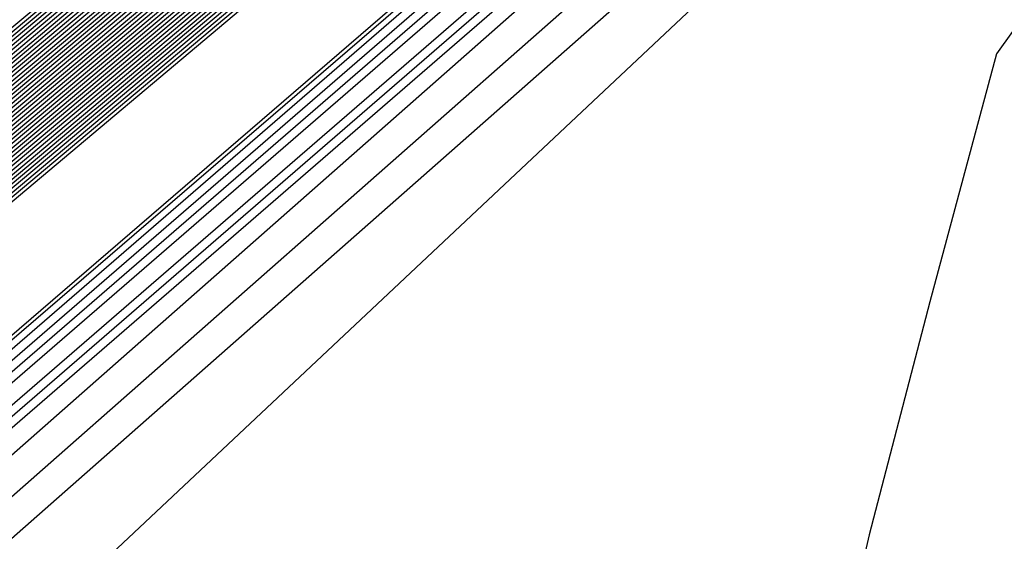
# Model space of a CAD drawing. Extents: x 3249832 to 3255657, y 13789405 to 13793316.
# Tile 667 of 1056: x 3253202.181 to 3253203.114, y 13791251.416 to 13791251.911. Entities that reach past the tile are written whole.
import ezdxf

# ---------------------------------------------------------------- set-up
doc = ezdxf.new("R2010")
doc.units = 0
doc.header["$LTSCALE"] = 100
doc.header["$MEASUREMENT"] = 0
for name, color, linetype in [('GRATIO_03231_CON', 1, 'CONTINUOUS'), ('GRATIO_0323_ICON', 1, 'CONTINUOUS'), ('TARGETS_EAST', 7, 'CONTINUOUS')]:
    doc.layers.add(name, color=color, linetype=linetype)

# ---------------------------------------------------------------- blocks, each defined once
blk = doc.blocks.new('Gratio_032316_contours')
at = {"layer": 'GRATIO_03231_CON', "color": 5, "linetype": 'Continuous', "flags": 128}
for points in [[(3253294.02117, 13791331.04278), (3253275.51252, 13791314.84857), (3253259.74641, 13791301.11971), (3253250.90118, 13791293.4869), (3253247.60749, 13791290.71421), (3253247.10911, 13791290.34906), (3253246.71171, 13791290.01217), (3253243.96878, 13791287.61762), (3253236.49572, 13791281.15281), (3253223.09361, 13791269.61112), (3253207.30623, 13791256.00981), (3253193.86302, 13791244.37213), (3253186.31196, 13791237.71784), (3253183.47503, 13791235.05279)], [(3253293.83167, 13791330.88045), (3253275.39736, 13791314.75135), (3253259.6945, 13791301.07777), (3253250.88464, 13791293.47583), (3253247.60402, 13791290.71447), (3253247.10757, 13791290.35085), (3253246.69656, 13791290.00204), (3253243.85762, 13791287.52479), (3253236.12374, 13791280.8358), (3253222.25472, 13791268.89288), (3253205.91767, 13791254.81834), (3253192.00653, 13791242.77561), (3253184.19264, 13791235.88971), (3253181.25697, 13791233.1319)], [(3253293.64218, 13791330.71812), (3253275.28219, 13791314.65413), (3253259.64258, 13791301.03582), (3253250.8681, 13791293.46475), (3253247.60055, 13791290.71473), (3253247.10604, 13791290.35265), (3253246.68141, 13791289.99191), (3253243.74646, 13791287.43197), (3253235.75176, 13791280.51879), (3253221.41583, 13791268.17464), (3253204.52912, 13791253.62687), (3253190.15004, 13791241.1791), (3253182.07332, 13791234.06158)], [(3253293.45268, 13791330.55578), (3253275.16702, 13791314.55691), (3253259.59067, 13791300.99388), (3253250.85155, 13791293.45368), (3253247.59708, 13791290.71499), (3253247.10451, 13791290.35445), (3253246.66626, 13791289.98178), (3253243.6353, 13791287.33914), (3253235.37978, 13791280.20179), (3253220.57694, 13791267.4564), (3253203.14057, 13791252.4354), (3253188.29355, 13791239.58258), (3253179.954, 13791232.23346)], [(3253308.44452, 13791343.76579), (3253293.07368, 13791330.23112), (3253274.93669, 13791314.36246), (3253259.48684, 13791300.90999), (3253250.81847, 13791293.43152), (3253247.59013, 13791290.71551), (3253247.10144, 13791290.35804), (3253246.63595, 13791289.96152), (3253243.41298, 13791287.15349), (3253234.63582, 13791279.56777), (3253218.89917, 13791266.01993), (3253200.36346, 13791250.05246), (3253184.58057, 13791236.38955), (3253175.71733, 13791228.58423), (3253172.40047, 13791225.5046), (3253171.87167, 13791224.84758), (3253171.83099, 13791224.68776), (3253171.81192, 13791224.61054), (3253171.80631, 13791224.57903), (3253171.80709, 13791224.56196), (3253171.81141, 13791224.55077), (3253171.8175, 13791224.5425)], [(3253308.192, 13791343.54795), (3253292.88418, 13791330.06879), (3253274.82152, 13791314.26524), (3253259.43492, 13791300.86805), (3253250.80192, 13791293.42045), (3253247.58666, 13791290.71576), (3253247.09991, 13791290.35984), (3253246.63023, 13791289.95949), (3253243.37731, 13791287.12548), (3253234.5186, 13791279.46953), (3253219.10173, 13791266.20888), (3253203.65505, 13791252.98282), (3253196.57706, 13791247.03615)], [(3253307.93948, 13791343.33011), (3253292.69468, 13791329.90645), (3253274.70635, 13791314.16802), (3253259.38301, 13791300.82611), (3253250.78538, 13791293.40937), (3253247.58319, 13791290.71602), (3253247.09838, 13791290.36164), (3253246.63006, 13791289.96223), (3253243.38596, 13791287.13554), (3253234.55099, 13791279.49977), (3253219.17525, 13791266.27429), (3253203.76972, 13791253.08339), (3253196.71057, 13791247.15255)], [(3253307.68696, 13791343.11228), (3253292.50518, 13791329.74412), (3253274.59119, 13791314.0708), (3253259.33109, 13791300.78416), (3253250.76884, 13791293.3983), (3253247.57972, 13791290.71628), (3253247.09685, 13791290.36343), (3253246.62988, 13791289.96496), (3253243.39462, 13791287.1456), (3253234.58339, 13791279.53), (3253219.24877, 13791266.33971), (3253203.88439, 13791253.18397), (3253196.84408, 13791247.26894)], [(3253307.18192, 13791342.67661), (3253292.12619, 13791329.41946), (3253274.36086, 13791313.87636), (3253259.22726, 13791300.70028), (3253250.73575, 13791293.37615), (3253247.57277, 13791290.7168), (3253247.09378, 13791290.36703), (3253246.62953, 13791289.97042), (3253243.41193, 13791287.16573), (3253234.64818, 13791279.59048), (3253219.39582, 13791266.47055), (3253204.11372, 13791253.38512), (3253197.11109, 13791247.50173)], [(3253306.9294, 13791342.45877), (3253291.93669, 13791329.25712), (3253274.24569, 13791313.77914), (3253259.17535, 13791300.65833), (3253250.71921, 13791293.36507), (3253247.5693, 13791290.71706), (3253247.09225, 13791290.36882), (3253246.62935, 13791289.97315), (3253243.42058, 13791287.17579), (3253234.68057, 13791279.62072), (3253219.46933, 13791266.53596), (3253204.22838, 13791253.4857), (3253197.2446, 13791247.61813)], [(3253306.67688, 13791342.24094), (3253291.74719, 13791329.09479), (3253274.13052, 13791313.68192), (3253259.12343, 13791300.61639), (3253250.70267, 13791293.354), (3253247.56583, 13791290.71731), (3253247.09072, 13791290.37062), (3253246.62918, 13791289.97588), (3253243.42924, 13791287.18585), (3253234.71297, 13791279.65096), (3253219.54285, 13791266.60138), (3253204.34305, 13791253.58627), (3253197.37811, 13791247.73453)], [(3253306.42436, 13791342.0231), (3253291.55769, 13791328.93246), (3253274.01535, 13791313.58469), (3253259.07151, 13791300.57445), (3253250.68613, 13791293.34292), (3253247.56236, 13791290.71757), (3253247.08919, 13791290.37242), (3253246.629, 13791289.97862), (3253243.43789, 13791287.19591), (3253234.74536, 13791279.68119), (3253219.61637, 13791266.6668), (3253204.45771, 13791253.68685), (3253197.51162, 13791247.85092)], [(3253305.91932, 13791341.58743), (3253291.17869, 13791328.60779), (3253273.78502, 13791313.39025), (3253258.96768, 13791300.49056), (3253250.65304, 13791293.32077), (3253247.55541, 13791290.71809), (3253247.08612, 13791290.37601), (3253246.62865, 13791289.98408), (3253243.4552, 13791287.21604), (3253234.81015, 13791279.74167), (3253219.76341, 13791266.79763), (3253204.68704, 13791253.888), (3253197.77863, 13791248.08372)], [(3253305.6668, 13791341.36959), (3253290.98919, 13791328.44546), (3253273.66985, 13791313.29303), (3253258.91577, 13791300.44861), (3253250.6365, 13791293.30969), (3253247.55194, 13791290.71835), (3253247.08459, 13791290.37781), (3253246.62848, 13791289.98681), (3253243.46386, 13791287.2261), (3253234.84255, 13791279.77191), (3253219.83693, 13791266.86305), (3253204.80171, 13791253.98858), (3253197.91214, 13791248.20012)], [(3253305.41428, 13791341.15176), (3253290.79969, 13791328.28313), (3253273.55469, 13791313.19581), (3253258.86385, 13791300.40667), (3253250.61995, 13791293.29862), (3253247.54847, 13791290.71861), (3253247.08306, 13791290.3796), (3253246.6283, 13791289.98954), (3253243.47251, 13791287.23616), (3253234.87494, 13791279.80214), (3253219.91045, 13791266.92847), (3253204.91637, 13791254.08915), (3253198.04565, 13791248.31651)], [(3253305.16176, 13791340.93392), (3253290.6102, 13791328.1208), (3253273.43952, 13791313.09859), (3253258.81194, 13791300.36473), (3253250.60341, 13791293.28754), (3253247.545, 13791290.71886), (3253247.08152, 13791290.3814), (3253246.62812, 13791289.99227), (3253243.48117, 13791287.24622), (3253234.90734, 13791279.83238), (3253219.98397, 13791266.99388), (3253205.03104, 13791254.18973), (3253198.17916, 13791248.43291)], [(3253304.65672, 13791340.49825), (3253290.2312, 13791327.79613), (3253273.20919, 13791312.90414), (3253258.70811, 13791300.28084), (3253250.57033, 13791293.26539), (3253247.53805, 13791290.71938), (3253247.07846, 13791290.385), (3253246.62777, 13791289.99774), (3253243.49848, 13791287.26634), (3253234.97213, 13791279.89286), (3253220.13101, 13791267.12472), (3253205.26037, 13791254.39088), (3253198.44617, 13791248.6657)], [(3253304.4042, 13791340.28041), (3253290.0417, 13791327.6338), (3253273.09402, 13791312.80692), (3253258.65619, 13791300.2389), (3253250.55378, 13791293.25432), (3253247.53458, 13791290.71964), (3253247.07693, 13791290.38679), (3253246.6276, 13791290.00047), (3253243.50713, 13791287.2764), (3253235.00453, 13791279.9231), (3253220.20453, 13791267.19013), (3253205.37503, 13791254.49146), (3253198.57968, 13791248.7821)], [(3253304.15168, 13791340.06258), (3253289.8522, 13791327.47147), (3253272.97886, 13791312.7097), (3253258.60428, 13791300.19695), (3253250.53724, 13791293.24324), (3253247.53111, 13791290.7199), (3253247.07539, 13791290.38859), (3253246.62742, 13791290.0032), (3253243.51579, 13791287.28647), (3253235.03692, 13791279.95333), (3253220.27805, 13791267.25555), (3253205.4897, 13791254.59203), (3253198.71319, 13791248.8985)], [(3253303.89916, 13791339.84474), (3253289.6627, 13791327.30914), (3253272.86369, 13791312.61248), (3253258.55236, 13791300.15501), (3253250.5207, 13791293.23216), (3253247.52764, 13791290.72015), (3253247.07386, 13791290.39039), (3253246.62724, 13791290.00593), (3253243.52444, 13791287.29653), (3253235.06932, 13791279.98357), (3253220.35157, 13791267.32097), (3253205.60436, 13791254.69261), (3253198.8467, 13791249.01489)], [(3253303.39412, 13791339.40907), (3253289.2837, 13791326.98447), (3253272.63335, 13791312.41804), (3253258.44853, 13791300.07112), (3253250.48761, 13791293.21001), (3253247.52069, 13791290.72067), (3253247.0708, 13791290.39398), (3253246.62689, 13791290.0114), (3253243.54175, 13791287.31665), (3253235.13411, 13791280.04405), (3253220.49861, 13791267.4518), (3253205.83369, 13791254.89376), (3253199.11371, 13791249.24769)], [(3253303.1416, 13791339.19123), (3253289.09421, 13791326.82214), (3253272.51819, 13791312.32081), (3253258.39661, 13791300.02918), (3253250.47107, 13791293.19894), (3253247.51722, 13791290.72093), (3253247.06927, 13791290.39578), (3253246.62672, 13791290.01413), (3253243.55041, 13791287.32671), (3253235.1665, 13791280.07429), (3253220.57213, 13791267.51722), (3253205.94836, 13791254.99434), (3253199.24722, 13791249.36409)], [(3253302.88908, 13791338.9734), (3253288.90471, 13791326.65981), (3253272.40302, 13791312.22359), (3253258.3447, 13791299.98724), (3253250.45453, 13791293.18786), (3253247.51375, 13791290.72119), (3253247.06773, 13791290.39757), (3253246.62654, 13791290.01686), (3253243.55907, 13791287.33677), (3253235.1989, 13791280.10452), (3253220.64565, 13791267.58263), (3253206.06302, 13791255.09491), (3253199.38073, 13791249.48048)], [(3253302.63656, 13791338.75556), (3253288.71521, 13791326.49747), (3253272.28786, 13791312.12637), (3253258.29278, 13791299.94529), (3253250.43798, 13791293.17679), (3253247.51028, 13791290.72145), (3253247.0662, 13791290.39937), (3253246.62637, 13791290.01959), (3253243.56772, 13791287.34683), (3253235.23129, 13791280.13476), (3253220.71917, 13791267.64805), (3253206.17769, 13791255.19549), (3253199.51423, 13791249.59688)], [(3253302.13153, 13791338.31989), (3253288.33621, 13791326.17281), (3253272.05752, 13791311.93193), (3253258.18895, 13791299.8614), (3253250.4049, 13791293.15464), (3253247.50334, 13791290.72196), (3253247.06314, 13791290.40297), (3253246.62601, 13791290.02505), (3253243.58503, 13791287.36696), (3253235.29608, 13791280.19524), (3253220.86621, 13791267.77889), (3253206.40702, 13791255.39664), (3253199.78125, 13791249.82967)], [(3253301.879, 13791338.10206), (3253288.14671, 13791326.01048), (3253271.94236, 13791311.83471), (3253258.13704, 13791299.81946), (3253250.38836, 13791293.14356), (3253247.49986, 13791290.72222), (3253247.0616, 13791290.40476), (3253246.62584, 13791290.02779), (3253243.59369, 13791287.37702), (3253235.32848, 13791280.22547), (3253220.93973, 13791267.8443), (3253206.52168, 13791255.49722), (3253199.91476, 13791249.94607)], [(3253301.62648, 13791337.88422), (3253287.95721, 13791325.84815), (3253271.82719, 13791311.73748), (3253258.08512, 13791299.77752), (3253250.37181, 13791293.13248), (3253247.49639, 13791290.72248), (3253247.06007, 13791290.40656), (3253246.62566, 13791290.03052), (3253243.60234, 13791287.38708), (3253235.36087, 13791280.25571), (3253221.01325, 13791267.90972), (3253206.63635, 13791255.59779), (3253200.04827, 13791250.06247)], [(3253301.37397, 13791337.66638), (3253287.76771, 13791325.68581), (3253271.71202, 13791311.64027), (3253258.03321, 13791299.73557), (3253250.35527, 13791293.12141), (3253247.49292, 13791290.72274), (3253247.05854, 13791290.40836), (3253246.62549, 13791290.03325), (3253243.611, 13791287.39714), (3253235.39327, 13791280.28595), (3253221.08677, 13791267.97514), (3253206.75101, 13791255.69837), (3253200.18178, 13791250.17887)], [(3253300.86893, 13791337.23071), (3253287.38872, 13791325.36115), (3253271.48169, 13791311.44582), (3253257.92938, 13791299.65169), (3253250.32219, 13791293.09926), (3253247.48598, 13791290.72325), (3253247.05547, 13791290.41195), (3253246.62514, 13791290.03871), (3253243.62831, 13791287.41727), (3253235.45806, 13791280.34643), (3253221.23381, 13791268.10597), (3253206.98034, 13791255.89952), (3253200.44879, 13791250.41166)], [(3253300.61641, 13791337.01288), (3253287.19922, 13791325.19882), (3253271.36652, 13791311.3486), (3253257.87746, 13791299.60974), (3253250.30564, 13791293.08818), (3253247.4825, 13791290.72351), (3253247.05394, 13791290.41375), (3253246.62496, 13791290.04144), (3253243.63696, 13791287.42733), (3253235.49045, 13791280.37666), (3253221.30733, 13791268.17139), (3253207.09501, 13791256.0001), (3253200.5823, 13791250.52806)], [(3253300.36389, 13791336.79504), (3253287.00972, 13791325.03648), (3253271.25136, 13791311.25138), (3253257.82555, 13791299.5678), (3253250.2891, 13791293.07711), (3253247.47903, 13791290.72377), (3253247.05241, 13791290.41554), (3253246.62478, 13791290.04418), (3253243.64562, 13791287.43739), (3253235.52285, 13791280.4069), (3253221.38085, 13791268.2368), (3253207.20967, 13791256.10068), (3253200.71581, 13791250.64445)], [(3253300.11137, 13791336.57721), (3253286.82022, 13791324.87415), (3253271.13619, 13791311.15416), (3253257.77363, 13791299.52586), (3253250.27256, 13791293.06603), (3253247.47556, 13791290.72403), (3253247.05088, 13791290.41734), (3253246.62461, 13791290.04691), (3253243.65427, 13791287.44745), (3253235.55525, 13791280.43714), (3253221.45437, 13791268.30222), (3253207.32434, 13791256.20125), (3253200.84931, 13791250.76085)], [(3253299.60633, 13791336.14153), (3253286.44122, 13791324.54949), (3253270.90586, 13791310.95971), (3253257.6698, 13791299.44197), (3253250.23947, 13791293.04388), (3253247.46862, 13791290.72454), (3253247.04781, 13791290.42093), (3253246.62426, 13791290.05237), (3253243.67158, 13791287.46757), (3253235.62004, 13791280.49761), (3253221.60141, 13791268.43306), (3253207.55367, 13791256.4024), (3253201.11633, 13791250.99364)], [(3253299.35381, 13791335.9237), (3253286.25172, 13791324.38716), (3253270.79069, 13791310.86249), (3253257.61789, 13791299.40003), (3253250.22293, 13791293.0328), (3253247.46514, 13791290.7248), (3253247.04628, 13791290.42273), (3253246.62408, 13791290.0551), (3253243.68024, 13791287.47763), (3253235.65243, 13791280.52785), (3253221.67493, 13791268.49847), (3253207.66834, 13791256.50298), (3253201.24984, 13791251.11004)], [(3253299.10129, 13791335.70586), (3253286.06223, 13791324.22482), (3253270.67552, 13791310.76527), (3253257.56597, 13791299.35808), (3253250.20639, 13791293.02173), (3253247.46167, 13791290.72506), (3253247.04475, 13791290.42453), (3253246.62391, 13791290.05783), (3253243.68889, 13791287.4877), (3253235.68483, 13791280.55809), (3253221.74845, 13791268.56389), (3253207.783, 13791256.60355), (3253201.38335, 13791251.22644)], [(3253298.84877, 13791335.48803), (3253285.87273, 13791324.06249), (3253270.56035, 13791310.66805), (3253257.51405, 13791299.31614), (3253250.18984, 13791293.01065), (3253247.4582, 13791290.72532), (3253247.04322, 13791290.42633), (3253246.62373, 13791290.06056), (3253243.69755, 13791287.49776), (3253235.71722, 13791280.58833), (3253221.82197, 13791268.62931), (3253207.89767, 13791256.70413), (3253201.51686, 13791251.34284)], [(3253298.34373, 13791335.05235), (3253285.49373, 13791323.73782), (3253270.33006, 13791310.47357), (3253257.41034, 13791299.23211), (3253250.15702, 13791292.9882), (3253247.45165, 13791290.72536), (3253247.04061, 13791290.42937), (3253246.62378, 13791290.06555), (3253243.71512, 13791287.51757), (3253235.78213, 13791280.64867), (3253221.96904, 13791268.7601), (3253208.127, 13791256.90528), (3253201.78387, 13791251.57563)]]:
    blk.add_lwpolyline(points, dxfattribs=at)
at = {"layer": 'GRATIO_03231_CON', "color": 1, "linetype": 'Continuous', "flags": 128}
for points in [[(3253305.67252, 13791341.15943), (3253291.44112, 13791328.73289), (3253274.09304, 13791313.59512), (3253259.13586, 13791300.57928), (3253250.7226, 13791293.32407), (3253247.58798, 13791290.69058), (3253247.11217, 13791290.34546), (3253246.74202, 13791290.03243), (3253244.1911, 13791287.80327), (3253237.23968, 13791281.78682), (3253224.77139, 13791271.04759), (3253210.08333, 13791258.39275), (3253197.57601, 13791247.56516)], [(3253301.48161, 13791337.48281), (3253288.76214, 13791326.38505), (3253272.61894, 13791312.30302), (3253258.50087, 13791300.02092), (3253250.53561, 13791293.15728), (3253247.56601, 13791290.66808), (3253247.1137, 13791290.34367), (3253246.75717, 13791290.04256), (3253244.30226, 13791287.8961), (3253237.61166, 13791282.10383), (3253225.61027, 13791271.76582), (3253211.47189, 13791259.58422), (3253199.4325, 13791249.16167)], [(3253297.2907, 13791333.80618), (3253286.08317, 13791324.03722), (3253271.14483, 13791311.01092), (3253257.86588, 13791299.46255), (3253250.34863, 13791292.99048), (3253247.54404, 13791290.64559), (3253247.11524, 13791290.34187), (3253246.77232, 13791290.05269), (3253244.41342, 13791287.98892), (3253237.98364, 13791282.42084), (3253226.44916, 13791272.48406), (3253212.86044, 13791260.77569), (3253201.28899, 13791250.75819)], [(3253283.4042, 13791321.68939), (3253269.67074, 13791309.71882), (3253257.23089, 13791298.90419), (3253250.16164, 13791292.82369), (3253247.52207, 13791290.6231), (3253247.11677, 13791290.34007), (3253246.78748, 13791290.06281), (3253244.52458, 13791288.08175), (3253238.35562, 13791282.73785), (3253227.28805, 13791273.2023), (3253214.24899, 13791261.96716), (3253203.14548, 13791252.3547), (3253196.90856, 13791246.85849)], [(3253284.71798, 13791322.7763), (3253278.04625, 13791316.99372), (3253266.72253, 13791307.13463), (3253255.9609, 13791297.78746), (3253249.78767, 13791292.4901), (3253247.47813, 13791290.57812), (3253247.11983, 13791290.33648), (3253246.81778, 13791290.08307), (3253244.7469, 13791288.2674), (3253239.09958, 13791283.37186), (3253228.96583, 13791274.63877), (3253217.0261, 13791264.3501), (3253206.85846, 13791255.54773), (3253201.14719, 13791250.51475)], [(3253265.24844, 13791305.84253), (3253255.32591, 13791297.2291), (3253249.60069, 13791292.32331), (3253247.45616, 13791290.55562), (3253247.12136, 13791290.33468), (3253246.83293, 13791290.0932), (3253244.85806, 13791288.36023), (3253239.47156, 13791283.68887), (3253229.80472, 13791275.35701), (3253218.41465, 13791265.54157), (3253208.71495, 13791257.14425), (3253203.26651, 13791252.34288), (3253201.21954, 13791250.41992)], [(3253219.80321, 13791266.73304), (3253210.57144, 13791258.74076), (3253205.38583, 13791254.17101), (3253203.4376, 13791252.34081), (3253203.10639, 13791251.87832), (3253203.04337, 13791251.64335), (3253202.98577, 13791251.42247), (3253202.94238, 13791251.23391), (3253203.08126, 13791251.23357), (3253204.20773, 13791252.12802), (3253207.28638, 13791254.76146), (3253212.79514, 13791259.54974), (3253219.26508, 13791265.19521)]]:
    blk.add_lwpolyline(points, dxfattribs=at)
at = {"layer": 'GRATIO_0323_ICON', "color": 7, "linetype": 'Continuous', "flags": 128}
for points in [[(3253293.26318, 13791330.39345), (3253275.05185, 13791314.45969), (3253259.53875, 13791300.95194), (3253250.83501, 13791293.4426), (3253247.59361, 13791290.71525), (3253247.10298, 13791290.35624), (3253246.6511, 13791289.97165), (3253243.52414, 13791287.24631), (3253235.0078, 13791279.88478), (3253219.73806, 13791266.73817), (3253201.75202, 13791251.24392), (3253186.43706, 13791237.98607), (3253177.83468, 13791230.40533)], [(3253307.43444, 13791342.89444), (3253292.31568, 13791329.58179), (3253274.47602, 13791313.97358), (3253259.27918, 13791300.74222), (3253250.7523, 13791293.38722), (3253247.57625, 13791290.71654), (3253247.09531, 13791290.36523), (3253246.62971, 13791289.96769), (3253243.40327, 13791287.15567), (3253234.61578, 13791279.56024), (3253219.3223, 13791266.40513), (3253203.99905, 13791253.28454), (3253196.97759, 13791247.38534)], [(3253306.17184, 13791341.80526), (3253291.36819, 13791328.77013), (3253273.90019, 13791313.48747), (3253259.0196, 13791300.5325), (3253250.66958, 13791293.33184), (3253247.55889, 13791290.71783), (3253247.08765, 13791290.37421), (3253246.62883, 13791289.98135), (3253243.44655, 13791287.20597), (3253234.77776, 13791279.71143), (3253219.68989, 13791266.73221), (3253204.57238, 13791253.78743), (3253197.64512, 13791247.96732)], [(3253304.90924, 13791340.71608), (3253290.4207, 13791327.95847), (3253273.32436, 13791313.00136), (3253258.76002, 13791300.32278), (3253250.58687, 13791293.27647), (3253247.54153, 13791290.71912), (3253247.07999, 13791290.3832), (3253246.62795, 13791289.99501), (3253243.48982, 13791287.25628), (3253234.93973, 13791279.86262), (3253220.05749, 13791267.0593), (3253205.1457, 13791254.2903), (3253198.31267, 13791248.54931)], [(3253303.64664, 13791339.62691), (3253289.4732, 13791327.1468), (3253272.74852, 13791312.51526), (3253258.50045, 13791300.11307), (3253250.50416, 13791293.22109), (3253247.52417, 13791290.72041), (3253247.07233, 13791290.39218), (3253246.62707, 13791290.00866), (3253243.5331, 13791287.30659), (3253235.10171, 13791280.01381), (3253220.42509, 13791267.38638), (3253205.71903, 13791254.79319), (3253198.9802, 13791249.13129)], [(3253302.38404, 13791338.53773), (3253288.52571, 13791326.33514), (3253272.17269, 13791312.02915), (3253258.24087, 13791299.90335), (3253250.42144, 13791293.16571), (3253247.50681, 13791290.7217), (3253247.06467, 13791290.40117), (3253246.62619, 13791290.02232), (3253243.57638, 13791287.3569), (3253235.26369, 13791280.165), (3253220.79269, 13791267.71347), (3253206.29235, 13791255.29606), (3253199.64775, 13791249.71328)], [(3253301.12145, 13791337.44855), (3253287.57822, 13791325.52348), (3253271.59685, 13791311.54304), (3253257.98129, 13791299.69363), (3253250.33873, 13791293.11033), (3253247.48945, 13791290.723), (3253247.05701, 13791290.41015), (3253246.62531, 13791290.03598), (3253243.61965, 13791287.4072), (3253235.42566, 13791280.31619), (3253221.16029, 13791268.04055), (3253206.86568, 13791255.79895), (3253200.31528, 13791250.29526)], [(3253299.85885, 13791336.35937), (3253286.63072, 13791324.71182), (3253271.02102, 13791311.05694), (3253257.72172, 13791299.48391), (3253250.25601, 13791293.05496), (3253247.47209, 13791290.72429), (3253247.04935, 13791290.41914), (3253246.62443, 13791290.04964), (3253243.66293, 13791287.45751), (3253235.58764, 13791280.46738), (3253221.52789, 13791268.36764), (3253207.439, 13791256.30182), (3253200.98282, 13791250.87725)], [(3253298.59625, 13791335.27019), (3253285.68323, 13791323.90016), (3253270.44519, 13791310.57083), (3253257.46214, 13791299.2742), (3253250.1733, 13791292.99958), (3253247.45473, 13791290.72558), (3253247.04168, 13791290.42812), (3253246.62355, 13791290.0633), (3253243.7062, 13791287.50782), (3253235.74962, 13791280.61857), (3253221.89549, 13791268.69472), (3253208.01233, 13791256.80471), (3253201.65036, 13791251.45923)], [(3253288.90889, 13791326.45292), (3253280.72523, 13791319.34155), (3253268.19664, 13791308.42673), (3253256.59589, 13791298.34582), (3253249.97466, 13791292.6569), (3253247.5001, 13791290.60061), (3253247.1183, 13791290.33828), (3253246.80263, 13791290.07294), (3253244.63574, 13791288.17457), (3253238.7276, 13791283.05485), (3253228.12694, 13791273.92054), (3253215.63755, 13791263.15863), (3253205.00197, 13791253.95122), (3253199.02788, 13791248.68662)]]:
    blk.add_lwpolyline(points, dxfattribs=at)

msp = doc.modelspace()

# ---------------------------------------------------------------- block references
at = {"layer": 'TARGETS_EAST'}
msp.add_blockref('Gratio_032316_contours', (0, 0), dxfattribs=at)

doc.saveas('drawing.dxf')
